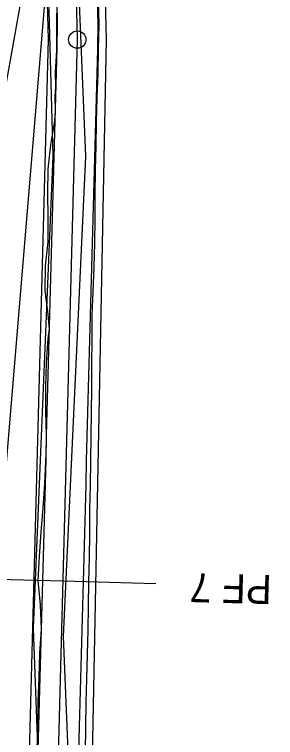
# Model space of a CAD drawing. Extents: x -555887 to -552101, y -1100251 to -1096546.
# Drawn here: x -553881.8 to -553859.4, y -1097587.7 to -1097525.5 of the extents above; entities that cross this region are included whole.
import ezdxf

# ---------------------------------------------------------------- set-up
doc = ezdxf.new("R2010")
doc.units = 0
for name, color, linetype in [('PARCELY_cesty', 7, 'Continuous'), ('PARCELY_VHO', 7, 'Continuous'), ('POLYGONY_SITUACE_PF', 7, 'Continuous'), ('POLYGONY_SITUACE_PF_POPISY', 7, 'Continuous'), ('POLYGONY_SITUACE_PO', 7, 'Continuous'), ('ZSST', 7, 'Continuous')]:
    doc.layers.add(name, color=color, linetype=linetype)

msp = doc.modelspace()

# ---------------------------------------------------------------- linework, layer by layer
at = {"layer": 'PARCELY_cesty'}
for points in [[(-554024.87, -1097326.1), (-554016.972, -1097335.203), (-554014.45, -1097338.793), (-554010.977, -1097346.054), (-554009.652, -1097347.922), (-554006.027, -1097351.272), (-553987.32, -1097361.268), (-553980.262, -1097366.544), (-553973.944, -1097372.641), (-553970.267, -1097377.21), (-553883.981, -1097495.416), (-553880.888, -1097500.181), (-553878.272, -1097505.378), (-553874.899, -1097516.211), (-553874.102, -1097521.974), (-553873.943, -1097527.652), (-553875.23, -1097592.292), (-553875.224, -1097601.67), (-553872.69, -1097624.12), (-553866.22, -1097627.85), (-553859.38, -1097625.46)], [(-554028.81, -1097333.03), (-554018.781, -1097341.326), (-554015.89, -1097351.24), (-554008.949, -1097355.38), (-553990.01, -1097365.499), (-553983.508, -1097370.361), (-553977.642, -1097376.021), (-553974.236, -1097380.253), (-553888.1, -1097498.254), (-553882.924, -1097507.258), (-553879.092, -1097522.388), (-553878.944, -1097527.655), (-553880.675, -1097592.231), (-553880.657, -1097599.68), (-553880.289, -1097607.162), (-553873.9, -1097664.18)]]:
    msp.add_lwpolyline(points, dxfattribs=at)
at = {"layer": 'PARCELY_VHO'}
msp.add_lwpolyline([(-554141.5, -1097107.04), (-554133.09, -1097133.96), (-554115.31, -1097177.28), (-554094.19, -1097204.11), (-554083.82, -1097222.99), (-554081.04, -1097249.03), (-554076.85, -1097264.17), (-554065.58, -1097288.03), (-554046.65, -1097316.45), (-554038.74, -1097323.54), (-554028.81, -1097333.03), (-554018.781, -1097341.326), (-554015.89, -1097351.24), (-554008.949, -1097355.38), (-553990.01, -1097365.499), (-553983.508, -1097370.361), (-553977.642, -1097376.021), (-553888.1, -1097498.254), (-553882.924, -1097507.258), (-553879.092, -1097522.388), (-553886.84, -1097615.05), (-553883.68, -1097641.57), (-553876.67, -1097669.5)], dxfattribs=at)
at = {"layer": 'POLYGONY_SITUACE_PF'}
for p, q in [((-553877.692, -1097574.254), (-553885.689, -1097574.04)), ((-553869.695, -1097574.469), (-553877.692, -1097574.254))]:
    msp.add_line(p, q, dxfattribs=at)
at = {"layer": 'POLYGONY_SITUACE_PO'}
for p, q in [((-553876.597, -1097522.181), (-553876.443, -1097527.654)), ((-553878.215, -1097524.37), (-553878.219, -1097526.353)), ((-553878.216, -1097524.343), (-553878.177, -1097526.353)), ((-553878.216, -1097524.343), (-553878.177, -1097526.353)), ((-553874.719, -1097524.2), (-553874.677, -1097526.356)), ((-553874.719, -1097524.2), (-553874.677, -1097526.356)), ((-553874.642, -1097524.197), (-553874.593, -1097526.356)), ((-553878.219, -1097526.353), (-553878.221, -1097528.39)), ((-553878.177, -1097526.353), (-553878.214, -1097528.39)), ((-553878.177, -1097526.353), (-553878.214, -1097528.39)), ((-553874.677, -1097526.356), (-553874.715, -1097528.484)), ((-553874.677, -1097526.356), (-553874.715, -1097528.484)), ((-553874.593, -1097526.356), (-553874.638, -1097528.486)), ((-553876.443, -1097527.654), (-553878.175, -1097592.261)), ((-553878.214, -1097528.39), (-553878.27, -1097530.473)), ((-553878.214, -1097528.39), (-553878.27, -1097530.473)), ((-553878.221, -1097528.39), (-553878.219, -1097528.572)), ((-553878.219, -1097528.572), (-553878.346, -1097530.471)), ((-553874.715, -1097528.484), (-553874.771, -1097530.567)), ((-553874.715, -1097528.484), (-553874.771, -1097530.567)), ((-553874.638, -1097528.486), (-553874.687, -1097530.569)), ((-553878.346, -1097530.471), (-553878.303, -1097531.717)), ((-553878.27, -1097530.473), (-553878.325, -1097532.556)), ((-553878.27, -1097530.473), (-553878.325, -1097532.556)), ((-553874.771, -1097530.567), (-553874.827, -1097532.649)), ((-553874.771, -1097530.567), (-553874.827, -1097532.649)), ((-553874.687, -1097530.569), (-553874.753, -1097532.651)), ((-553878.303, -1097531.717), (-553878.377, -1097532.554)), ((-553878.325, -1097532.556), (-553878.381, -1097534.638)), ((-553878.325, -1097532.556), (-553878.381, -1097534.638)), ((-553878.377, -1097532.554), (-553878.359, -1097533.813)), ((-553874.827, -1097532.649), (-553874.883, -1097534.732)), ((-553874.827, -1097532.649), (-553874.883, -1097534.732)), ((-553874.753, -1097532.651), (-553874.824, -1097534.734)), ((-553878.359, -1097533.813), (-553878.415, -1097534.637)), ((-553878.415, -1097534.637), (-553878.75, -1097536.712)), ((-553878.381, -1097534.638), (-553878.437, -1097536.721)), ((-553878.381, -1097534.638), (-553878.437, -1097536.721)), ((-553874.883, -1097534.732), (-553874.938, -1097536.815)), ((-553874.883, -1097534.732), (-553874.938, -1097536.815)), ((-553874.824, -1097534.734), (-553874.852, -1097536.817)), ((-553878.75, -1097536.712), (-553878.968, -1097538.791)), ((-553878.437, -1097536.721), (-553878.493, -1097538.803)), ((-553878.437, -1097536.721), (-553878.493, -1097538.803)), ((-553874.938, -1097536.815), (-553874.994, -1097538.897)), ((-553874.938, -1097536.815), (-553874.994, -1097538.897)), ((-553874.852, -1097536.817), (-553874.901, -1097538.9)), ((-553878.968, -1097538.791), (-553879.014, -1097540.874)), ((-553878.493, -1097538.803), (-553878.549, -1097540.886)), ((-553878.493, -1097538.803), (-553878.549, -1097540.886)), ((-553874.994, -1097538.897), (-553875.05, -1097540.98)), ((-553874.994, -1097538.897), (-553875.05, -1097540.98)), ((-553874.901, -1097538.9), (-553874.932, -1097540.983)), ((-553879.014, -1097540.874), (-553878.982, -1097542.958)), ((-553878.549, -1097540.886), (-553878.604, -1097542.969)), ((-553878.549, -1097540.886), (-553878.604, -1097542.969)), ((-553875.05, -1097540.98), (-553875.106, -1097543.062)), ((-553875.05, -1097540.98), (-553875.106, -1097543.062)), ((-553874.932, -1097540.983), (-553874.938, -1097543.067)), ((-553878.982, -1097542.958), (-553878.97, -1097545.043)), ((-553878.604, -1097542.969), (-553878.66, -1097545.051)), ((-553878.604, -1097542.969), (-553878.66, -1097545.051)), ((-553875.106, -1097543.062), (-553875.162, -1097545.145)), ((-553875.106, -1097543.062), (-553875.162, -1097545.145)), ((-553874.938, -1097543.067), (-553874.95, -1097545.151)), ((-553878.97, -1097545.043), (-553879.195, -1097547.121)), ((-553878.66, -1097545.051), (-553878.716, -1097547.134)), ((-553878.66, -1097545.051), (-553878.716, -1097547.134)), ((-553875.162, -1097545.145), (-553875.217, -1097547.228)), ((-553875.162, -1097545.145), (-553875.217, -1097547.228)), ((-553874.95, -1097545.151), (-553875.027, -1097547.233)), ((-553879.195, -1097547.121), (-553879.224, -1097549.204)), ((-553878.716, -1097547.134), (-553878.772, -1097549.216)), ((-553878.716, -1097547.134), (-553878.772, -1097549.216)), ((-553875.217, -1097547.228), (-553875.273, -1097549.31)), ((-553875.217, -1097547.228), (-553875.273, -1097549.31)), ((-553875.027, -1097547.233), (-553875.105, -1097549.315)), ((-553879.224, -1097549.204), (-553878.974, -1097551.295)), ((-553878.772, -1097549.216), (-553878.828, -1097551.299)), ((-553878.772, -1097549.216), (-553878.828, -1097551.299)), ((-553875.273, -1097549.31), (-553875.329, -1097551.393)), ((-553875.273, -1097549.31), (-553875.329, -1097551.393)), ((-553875.105, -1097549.315), (-553875.176, -1097551.397)), ((-553878.974, -1097551.295), (-553878.862, -1097552.578)), ((-553878.828, -1097551.299), (-553878.884, -1097553.382)), ((-553878.828, -1097551.299), (-553878.884, -1097553.382)), ((-553875.329, -1097551.393), (-553875.385, -1097553.475)), ((-553875.329, -1097551.393), (-553875.385, -1097553.475)), ((-553875.176, -1097551.397), (-553875.202, -1097553.48)), ((-553878.862, -1097552.578), (-553878.976, -1097553.379)), ((-553878.976, -1097553.379), (-553879.107, -1097555.46)), ((-553878.884, -1097553.382), (-553878.939, -1097555.464)), ((-553878.884, -1097553.382), (-553878.939, -1097555.464)), ((-553875.385, -1097553.475), (-553875.441, -1097555.558)), ((-553875.385, -1097553.475), (-553875.441, -1097555.558)), ((-553875.202, -1097553.48), (-553875.21, -1097555.564)), ((-553879.107, -1097555.46), (-553879.174, -1097557.542)), ((-553878.939, -1097555.464), (-553878.995, -1097557.547)), ((-553878.939, -1097555.464), (-553878.995, -1097557.547)), ((-553875.441, -1097555.558), (-553875.496, -1097557.64)), ((-553875.441, -1097555.558), (-553875.496, -1097557.64)), ((-553875.21, -1097555.564), (-553875.224, -1097557.648)), ((-553879.174, -1097557.542), (-553879.176, -1097559.626)), ((-553878.995, -1097557.547), (-553879.051, -1097559.629)), ((-553878.995, -1097557.547), (-553879.051, -1097559.629)), ((-553875.496, -1097557.64), (-553875.552, -1097559.723)), ((-553875.496, -1097557.64), (-553875.552, -1097559.723)), ((-553875.224, -1097557.648), (-553875.246, -1097559.731)), ((-553879.176, -1097559.626), (-553879.128, -1097561.711)), ((-553879.051, -1097559.629), (-553879.107, -1097561.712)), ((-553879.051, -1097559.629), (-553879.107, -1097561.712)), ((-553875.552, -1097559.723), (-553875.608, -1097561.806)), ((-553875.552, -1097559.723), (-553875.608, -1097561.806)), ((-553875.246, -1097559.731), (-553875.271, -1097561.815)), ((-553879.107, -1097561.712), (-553879.163, -1097563.794)), ((-553879.107, -1097561.712), (-553879.163, -1097563.794)), ((-553879.128, -1097561.711), (-553879.153, -1097563.434)), ((-553875.608, -1097561.806), (-553875.664, -1097563.888)), ((-553875.608, -1097561.806), (-553875.664, -1097563.888)), ((-553875.271, -1097561.815), (-553875.296, -1097563.898)), ((-553879.163, -1097563.794), (-553879.218, -1097565.877)), ((-553879.163, -1097563.794), (-553879.218, -1097565.877)), ((-553879.153, -1097563.434), (-553879.167, -1097563.794)), ((-553879.167, -1097563.794), (-553879.167, -1097563.96)), ((-553875.664, -1097563.888), (-553875.72, -1097565.971)), ((-553875.664, -1097563.888), (-553875.72, -1097565.971)), ((-553879.167, -1097563.96), (-553879.269, -1097565.876)), ((-553875.296, -1097563.898), (-553875.34, -1097565.981)), ((-553879.269, -1097565.876), (-553879.421, -1097567.956)), ((-553879.218, -1097565.877), (-553879.274, -1097567.96)), ((-553879.218, -1097565.877), (-553879.274, -1097567.96)), ((-553875.72, -1097565.971), (-553875.775, -1097568.053)), ((-553875.72, -1097565.971), (-553875.775, -1097568.053)), ((-553875.34, -1097565.981), (-553875.385, -1097568.064)), ((-553879.421, -1097567.956), (-553879.572, -1097570.036)), ((-553879.274, -1097567.96), (-553879.33, -1097570.042)), ((-553879.274, -1097567.96), (-553879.33, -1097570.042)), ((-553875.775, -1097568.053), (-553875.831, -1097570.136)), ((-553875.775, -1097568.053), (-553875.831, -1097570.136)), ((-553875.385, -1097568.064), (-553875.397, -1097570.148)), ((-553879.572, -1097570.036), (-553879.716, -1097572.116)), ((-553879.33, -1097570.042), (-553879.386, -1097572.125)), ((-553879.33, -1097570.042), (-553879.386, -1097572.125)), ((-553875.831, -1097570.136), (-553875.887, -1097572.219)), ((-553875.831, -1097570.136), (-553875.887, -1097572.219)), ((-553875.397, -1097570.148), (-553875.427, -1097572.231)), ((-553879.716, -1097572.116), (-553879.827, -1097574.197)), ((-553879.386, -1097572.125), (-553879.442, -1097574.207)), ((-553879.386, -1097572.125), (-553879.442, -1097574.207)), ((-553875.887, -1097572.219), (-553875.943, -1097574.301)), ((-553875.887, -1097572.219), (-553875.943, -1097574.301)), ((-553875.427, -1097572.231), (-553875.489, -1097574.313)), ((-553879.827, -1097574.197), (-553879.645, -1097576.286)), ((-553879.442, -1097574.207), (-553879.497, -1097576.29)), ((-553879.442, -1097574.207), (-553879.497, -1097576.29)), ((-553875.943, -1097574.301), (-553875.999, -1097576.384)), ((-553875.943, -1097574.301), (-553875.999, -1097576.384)), ((-553875.489, -1097574.313), (-553875.512, -1097576.397)), ((-553879.645, -1097576.286), (-553879.553, -1097578.373)), ((-553879.497, -1097576.29), (-553879.553, -1097578.373)), ((-553879.497, -1097576.29), (-553879.553, -1097578.373)), ((-553875.999, -1097576.384), (-553876.054, -1097578.466)), ((-553875.999, -1097576.384), (-553876.054, -1097578.466)), ((-553875.512, -1097576.397), (-553875.526, -1097578.48)), ((-553879.553, -1097578.373), (-553879.699, -1097580.453)), ((-553879.553, -1097578.373), (-553879.609, -1097580.455)), ((-553879.553, -1097578.373), (-553879.609, -1097580.455)), ((-553879.553, -1097578.373), (-553879.553, -1097578.373)), ((-553879.553, -1097578.373), (-553879.553, -1097578.373)), ((-553876.054, -1097578.466), (-553876.11, -1097580.549)), ((-553876.054, -1097578.466), (-553876.11, -1097580.549)), ((-553875.526, -1097578.48), (-553875.593, -1097580.563)), ((-553879.699, -1097580.453), (-553879.749, -1097582.535)), ((-553879.609, -1097580.455), (-553879.665, -1097582.538)), ((-553879.609, -1097580.455), (-553879.665, -1097582.538)), ((-553876.11, -1097580.549), (-553876.166, -1097582.631)), ((-553876.11, -1097580.549), (-553876.166, -1097582.631)), ((-553875.593, -1097580.563), (-553875.636, -1097582.646)), ((-553879.749, -1097582.535), (-553879.831, -1097584.617)), ((-553879.665, -1097582.538), (-553879.721, -1097584.62)), ((-553879.665, -1097582.538), (-553879.721, -1097584.62)), ((-553876.166, -1097582.631), (-553876.222, -1097584.714)), ((-553876.166, -1097582.631), (-553876.222, -1097584.714)), ((-553875.636, -1097582.646), (-553875.702, -1097584.728)), ((-553879.831, -1097584.617), (-553879.879, -1097586.7)), ((-553879.721, -1097584.62), (-553879.776, -1097586.703)), ((-553879.721, -1097584.62), (-553879.776, -1097586.703)), ((-553876.222, -1097584.714), (-553876.278, -1097586.797)), ((-553876.222, -1097584.714), (-553876.278, -1097586.797)), ((-553875.702, -1097584.728), (-553875.735, -1097586.811)), ((-553879.879, -1097586.7), (-553879.927, -1097588.783)), ((-553879.776, -1097586.703), (-553879.832, -1097588.785)), ((-553879.776, -1097586.703), (-553879.832, -1097588.785)), ((-553876.278, -1097586.797), (-553876.334, -1097588.879)), ((-553876.278, -1097586.797), (-553876.334, -1097588.879)), ((-553875.735, -1097586.811), (-553875.754, -1097588.895))]:
    msp.add_line(p, q, dxfattribs=at)
msp.add_circle((-553876.443, -1097527.654), 0.75, dxfattribs=at)
at = {"layer": 'ZSST'}
for points in [[(-553869.95, -1097682.22), (-553871.05, -1097647.6), (-553870.2, -1097626.99), (-553876.84, -1097598.04), (-553877.64, -1097579), (-553875.72, -1097537.7), (-553876.59, -1097516.18), (-553880.93, -1097501.8), (-553888.19, -1097489.91), (-553910.46, -1097459.06), (-553932.29, -1097430.48), (-553957.48, -1097396.42), (-553968.04, -1097383.84), (-553976.57, -1097371.28), (-553984.26, -1097363.91), (-554005.86, -1097353.41), (-554012.69, -1097347.14), (-554017.87, -1097337.24)], [(-554020.91, -1097340.19), (-554015.31, -1097348.85), (-554006.92, -1097355.66), (-553985.92, -1097365.87), (-553978.11, -1097373.02), (-553970.29, -1097385.01), (-553959.09, -1097398.12), (-553934.58, -1097431.99), (-553912.45, -1097460.83), (-553890.61, -1097491.11), (-553883.62, -1097502.9), (-553879.16, -1097515.79), (-553878.55, -1097537.65), (-553880.23, -1097578.32), (-553879.49, -1097598.53), (-553872.4, -1097626.72), (-553873.46, -1097647.68), (-553872.28, -1097682.24)], [(-553899.81, -1097482.01), (-553884.98, -1097503.36), (-553880.51, -1097519.75), (-553882.93, -1097533.43), (-553886.31, -1097546.7), (-553888.25, -1097579.38), (-553889.22, -1097595.62), (-553890, -1097613.32), (-553886.41, -1097640.12), (-553879.65, -1097659.4)]]:
    msp.add_lwpolyline(points, dxfattribs=at)

# ---------------------------------------------------------------- texts
at = {"layer": 'POLYGONY_SITUACE_PF_POPISY'}
msp.add_text('PF 7', height=2.5, rotation=178.46502, dxfattribs=at).set_placement((-553859.672, -1097573.737))

doc.saveas('drawing.dxf')
